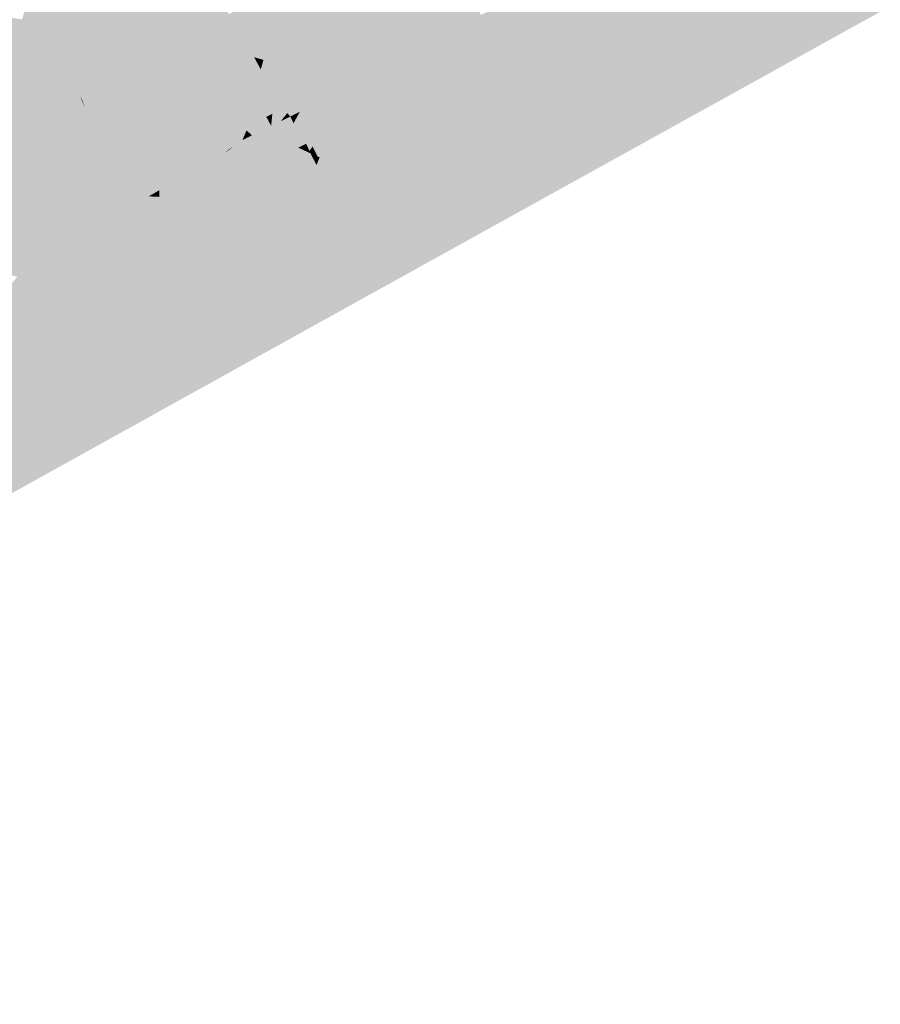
# Model space of a CAD drawing. Header units: metres. Extents: x 164696 to 183842, y 382615 to 387356.
# Tile 909 of 1056: x 182761.3 to 182764.29, y 386665.27 to 386668.69. Entities that reach past the tile are written whole.
import ezdxf

# ---------------------------------------------------------------- set-up
doc = ezdxf.new("R2010")
doc.units = ezdxf.units.M
doc.layers.add('C3D-SURFACE_TINSURFACE', color=7, linetype='Continuous')

msp = doc.modelspace()

# ---------------------------------------------------------------- linework, layer by layer
at = {"layer": 'C3D-SURFACE_TINSURFACE', "color": 1, "linetype": 'Continuous', "lineweight": -3, "true_color": 0xe60000}
for points in [[(182761.8534, 386668.9427), (182761.4771, 386669.0749), (182761.3719, 386668.6103)], [(182761.4771, 386669.0749), (182761.4382, 386669.0099), (182761.3719, 386668.6103)], [(182761.4048, 386669.0263), (182761.3066, 386668.6942), (182761.3392, 386668.6535)], [(182761.4109, 386669.0317), (182761.3392, 386668.6535), (182761.4234, 386668.9807)], [(182761.4048, 386669.0263), (182761.3392, 386668.6535), (182761.4109, 386669.0317)], [(182762.0415, 386668.6862), (182762.7442, 386669.0265), (182762.0258, 386668.7128)], [(182762.0415, 386668.6862), (182762.0966, 386668.7023), (182762.7442, 386669.0265)], [(182762.1136, 386668.6625), (182762.7442, 386669.0265), (182762.0966, 386668.7023)], [(182762.1136, 386668.6625), (182762.5816, 386668.5584), (182762.7442, 386669.0265)], [(182762.5816, 386668.5584), (182762.6069, 386668.5708), (182762.7442, 386669.0265)], [(182762.6069, 386668.5708), (182762.6322, 386668.5833), (182762.7442, 386669.0265)], [(182762.6322, 386668.5833), (182762.6575, 386668.5957), (182762.7442, 386669.0265)], [(182762.6575, 386668.5957), (182762.6828, 386668.6081), (182762.7442, 386669.0265)], [(182762.6828, 386668.6081), (182762.7983, 386668.9509), (182762.7442, 386669.0265)], [(182761.4234, 386668.9807), (182761.3392, 386668.6535), (182761.3719, 386668.6103)], [(182761.4234, 386668.9807), (182761.3719, 386668.6103), (182761.4382, 386669.0099)], [(182762.6828, 386668.6081), (182762.7081, 386668.6206), (182762.7983, 386668.9509)], [(182762.7081, 386668.6206), (182762.7334, 386668.633), (182762.7983, 386668.9509)], [(182762.7334, 386668.633), (182762.7587, 386668.6454), (182762.7983, 386668.9509)], [(182762.7587, 386668.6454), (182762.784, 386668.6579), (182762.7983, 386668.9509)], [(182762.784, 386668.6579), (182762.8563, 386668.8896), (182762.7983, 386668.9509)], [(182761.8534, 386668.9427), (182761.3719, 386668.6103), (182761.8117, 386668.8829)], [(182761.8117, 386668.8829), (182761.3719, 386668.6103), (182761.8257, 386668.856)], [(182762.8093, 386668.6703), (182762.8563, 386668.8896), (182762.784, 386668.6579)], [(182762.8093, 386668.6703), (182762.8706, 386668.8671), (182762.8563, 386668.8896)], [(182761.8257, 386668.856), (182761.3719, 386668.6103), (182761.4046, 386668.567)], [(182761.8524, 386668.8629), (182761.4046, 386668.567), (182761.4577, 386668.5182)], [(182761.8257, 386668.856), (182761.4046, 386668.567), (182761.8524, 386668.8629)], [(182761.8524, 386668.8629), (182761.4577, 386668.5182), (182761.8591, 386668.8568)], [(182761.8591, 386668.8568), (182761.4577, 386668.5182), (182761.8737, 386668.8286)], [(182762.8093, 386668.6703), (182762.8347, 386668.6827), (182762.8706, 386668.8671)], [(182762.8347, 386668.6827), (182762.885, 386668.8446), (182762.8706, 386668.8671)], [(182762.8347, 386668.6827), (182762.9013, 386668.7097), (182762.885, 386668.8446)], [(182761.8737, 386668.8286), (182761.4577, 386668.5182), (182761.8883, 386668.8004)], [(182761.9434, 386668.7953), (182761.8883, 386668.8004), (182761.4577, 386668.5182)], [(182761.7193, 386668.6503), (182761.9434, 386668.7953), (182761.4577, 386668.5182)], [(182761.4721, 386668.4921), (182761.4866, 386668.466), (182761.9839, 386668.7838)], [(182761.7193, 386668.6503), (182761.4721, 386668.4921), (182761.9839, 386668.7838)], [(182761.4866, 386668.466), (182762.0049, 386668.7483), (182761.9839, 386668.7838)], [(182761.7193, 386668.6503), (182761.9839, 386668.7838), (182761.9694, 386668.8043)], [(182762.5631, 386667.7626), (182763.1416, 386668.8061), (182763.1177, 386668.7936)], [(182762.5631, 386667.7626), (182764.275, 386668.7302), (182763.1416, 386668.8061)], [(182762.9745, 386668.741), (182762.5631, 386667.7626), (182763.1177, 386668.7936)], [(182761.4866, 386668.466), (182761.501, 386668.4399), (182762.0049, 386668.7483)], [(182762.0258, 386668.7128), (182762.0049, 386668.7483), (182761.501, 386668.4399)], [(182762.9013, 386668.7097), (182762.5631, 386667.7626), (182762.9745, 386668.741)], [(182760.9375, 386668.6914), (182761.3719, 386668.6103), (182760.9647, 386668.7067)], [(182761.0112, 386668.7083), (182760.9647, 386668.7067), (182761.3719, 386668.6103)], [(182761.0112, 386668.7083), (182761.3392, 386668.6535), (182761.0344, 386668.7214)], [(182761.0112, 386668.7083), (182761.3719, 386668.6103), (182761.3392, 386668.6535)], [(182761.0491, 386668.7321), (182761.0344, 386668.7214), (182761.3392, 386668.6535)], [(182761.0491, 386668.7321), (182761.3392, 386668.6535), (182761.3066, 386668.6942)], [(182761.7707, 386668.5633), (182762.0258, 386668.7128), (182761.501, 386668.4399)], [(182762.0415, 386668.6862), (182762.0258, 386668.7128), (182761.7707, 386668.5633)], [(182762.5631, 386667.7626), (182764.2926, 386668.7207), (182764.275, 386668.7302)], [(182762.8347, 386668.6827), (182762.5631, 386667.7626), (182762.9013, 386668.7097)], [(182760.6751, 386668.3474), (182761.4046, 386668.567), (182760.8812, 386668.6729)], [(182760.8812, 386668.6729), (182761.4046, 386668.567), (182760.9104, 386668.6894)], [(182760.9375, 386668.6914), (182760.9104, 386668.6894), (182761.4046, 386668.567)], [(182760.9375, 386668.6914), (182761.4046, 386668.567), (182761.3719, 386668.6103)], [(182762.8093, 386668.6703), (182762.5631, 386667.7626), (182762.8347, 386668.6827)], [(182761.7193, 386668.6503), (182761.4577, 386668.5182), (182761.4721, 386668.4921)], [(182762.1136, 386668.6625), (182762.132, 386668.6314), (182762.5816, 386668.5584)], [(182762.7334, 386668.633), (182762.5112, 386667.8376), (182762.7587, 386668.6454)], [(182762.7587, 386668.6454), (182762.5112, 386667.8376), (182762.5631, 386667.7626)], [(182762.8093, 386668.6703), (182762.784, 386668.6579), (182762.5631, 386667.7626)], [(182762.7587, 386668.6454), (182762.5631, 386667.7626), (182762.784, 386668.6579)], [(182761.9781, 386668.5139), (182761.9716, 386668.208), (182762.0903, 386668.6054)], [(182762.0496, 386668.4175), (182762.0903, 386668.6054), (182761.9716, 386668.208)], [(182762.079, 386668.6236), (182761.9781, 386668.5139), (182762.0903, 386668.6054)], [(182762.102, 386668.5841), (182762.0903, 386668.6054), (182762.0496, 386668.4175)], [(182762.079, 386668.6236), (182762.5169, 386668.5114), (182762.1127, 386668.6288)], [(182762.079, 386668.6236), (182762.0903, 386668.6054), (182762.5169, 386668.5114)], [(182762.0903, 386668.6054), (182762.4414, 386668.466), (182762.5169, 386668.5114)], [(182762.102, 386668.5841), (182762.4414, 386668.466), (182762.0903, 386668.6054)], [(182762.132, 386668.6314), (182762.1127, 386668.6288), (182762.5169, 386668.5114)], [(182762.132, 386668.6314), (182762.5169, 386668.5114), (182762.5816, 386668.5584)], [(182762.4492, 386667.9383), (182762.6828, 386668.6081), (182762.6575, 386668.5957)], [(182762.4492, 386667.9383), (182762.471, 386667.899), (182762.6828, 386668.6081)], [(182762.471, 386667.899), (182762.5112, 386667.8376), (182762.6828, 386668.6081)], [(182762.7081, 386668.6206), (182762.5112, 386667.8376), (182762.7334, 386668.633)], [(182762.6828, 386668.6081), (182762.5112, 386667.8376), (182762.7081, 386668.6206)], [(182762.102, 386668.5841), (182762.1465, 386668.5531), (182762.4414, 386668.466)], [(182762.6069, 386668.5708), (182762.4198, 386667.9988), (182762.6322, 386668.5833)], [(182762.6322, 386668.5833), (182762.4198, 386667.9988), (182762.4381, 386667.9612)], [(182762.6069, 386668.5708), (182762.5169, 386668.5114), (182762.4198, 386667.9988)], [(182762.6322, 386668.5833), (182762.4381, 386667.9612), (182762.6575, 386668.5957)], [(182762.4381, 386667.9612), (182762.4492, 386667.9383), (182762.6575, 386668.5957)], [(182762.6069, 386668.5708), (182762.5816, 386668.5584), (182762.5169, 386668.5114)], [(182760.6751, 386668.3474), (182760.5936, 386667.9965), (182761.4046, 386668.567)], [(182760.6148, 386667.9604), (182761.4046, 386668.567), (182760.5936, 386667.9965)], [(182760.6148, 386667.9604), (182761.2899, 386667.7985), (182761.4046, 386668.567)], [(182761.2899, 386667.7985), (182761.3144, 386667.8135), (182761.4046, 386668.567)], [(182761.3389, 386667.8284), (182761.4046, 386668.567), (182761.3144, 386667.8135)], [(182761.3389, 386667.8284), (182761.501, 386668.4399), (182761.4046, 386668.567)], [(182761.4721, 386668.4921), (182761.4577, 386668.5182), (182761.4046, 386668.567)], [(182761.4721, 386668.4921), (182761.4046, 386668.567), (182761.4866, 386668.466)], [(182761.501, 386668.4399), (182761.4866, 386668.466), (182761.4046, 386668.567)], [(182761.7707, 386668.5633), (182761.501, 386668.4399), (182761.5083, 386668.4269)], [(182762.1465, 386668.5531), (182762.2132, 386668.5067), (182762.4414, 386668.466)], [(182761.9781, 386668.5139), (182761.8065, 386668.2238), (182761.9716, 386668.208)], [(182762.2058, 386668.4904), (182762.4414, 386668.466), (182762.2132, 386668.5067)], [(182762.372, 386668.1052), (182762.5169, 386668.5114), (182762.4414, 386668.466)], [(182762.372, 386668.1052), (182762.4015, 386668.0364), (182762.5169, 386668.5114)], [(182762.4015, 386668.0364), (182762.4198, 386667.9988), (182762.5169, 386668.5114)], [(182762.2058, 386668.4904), (182762.2461, 386668.4539), (182762.3659, 386668.4206)], [(182762.2058, 386668.4904), (182762.3659, 386668.4206), (182762.4414, 386668.466)], [(182762.3353, 386668.2163), (182762.3419, 386668.215), (182762.4414, 386668.466)], [(182762.3353, 386668.2163), (182762.4414, 386668.466), (182762.3659, 386668.4206)], [(182762.3412, 386668.1666), (182762.3515, 386668.1462), (182762.4414, 386668.466)], [(182762.3412, 386668.1666), (182762.4414, 386668.466), (182762.3419, 386668.215)], [(182762.3515, 386668.1462), (182762.372, 386668.1052), (182762.4414, 386668.466)], [(182761.4853, 386668.2316), (182761.501, 386668.4399), (182761.3389, 386667.8284)], [(182761.4853, 386668.2316), (182761.5259, 386668.3844), (182761.501, 386668.4399)], [(182761.5259, 386668.3844), (182761.5083, 386668.4269), (182761.501, 386668.4399)], [(182762.2598, 386668.4291), (182762.3659, 386668.4206), (182762.2461, 386668.4539)], [(182762.0496, 386668.4175), (182761.9716, 386668.208), (182761.9996, 386668.2242)], [(182762.0934, 386668.4184), (182762.041, 386668.2518), (182762.073, 386668.274)], [(182762.0934, 386668.4184), (182762.073, 386668.274), (182762.089, 386668.3355)], [(182762.1772, 386668.3653), (182762.1731, 386668.3234), (182762.2072, 386668.4036)], [(182762.1731, 386668.3234), (182762.2065, 386668.3399), (182762.2072, 386668.4036)], [(182762.1772, 386668.3653), (182762.2072, 386668.4036), (182762.1936, 386668.422)], [(182762.2453, 386668.4122), (182762.1936, 386668.422), (182762.2072, 386668.4036)], [(182762.2065, 386668.3399), (182762.2291, 386668.3681), (182762.2072, 386668.4036)], [(182762.2453, 386668.4122), (182762.2072, 386668.4036), (182762.3066, 386668.3893)], [(182762.2732, 386668.3728), (182762.2072, 386668.4036), (182762.2291, 386668.3681)], [(182762.3066, 386668.3893), (182762.2072, 386668.4036), (182762.2732, 386668.3728)], [(182762.2453, 386668.4122), (182762.3659, 386668.4206), (182762.2598, 386668.4291)], [(182762.2453, 386668.4122), (182762.3066, 386668.3893), (182762.3659, 386668.4206)], [(182762.2948, 386668.2616), (182762.3659, 386668.4206), (182762.3066, 386668.3893)], [(182762.3065, 386668.2365), (182762.3659, 386668.4206), (182762.2948, 386668.2616)], [(182762.3065, 386668.2365), (182762.3173, 386668.2522), (182762.3659, 386668.4206)], [(182762.3353, 386668.2163), (182762.3659, 386668.4206), (182762.3173, 386668.2522)], [(182762.1267, 386668.3607), (182762.1397, 386668.3069), (182762.1475, 386668.371)], [(182762.1475, 386668.371), (182762.1397, 386668.3069), (182762.1563, 386668.355)], [(182762.1563, 386668.355), (182762.1731, 386668.3234), (182762.1772, 386668.3653)], [(182762.2065, 386668.3399), (182762.2399, 386668.3563), (182762.2291, 386668.3681)], [(182762.2399, 386668.3563), (182762.2732, 386668.3728), (182762.2291, 386668.3681)], [(182762.2399, 386668.3563), (182762.251, 386668.3326), (182762.2732, 386668.3728)], [(182762.2729, 386668.2971), (182762.2732, 386668.3728), (182762.251, 386668.3326)], [(182762.2729, 386668.2971), (182762.3066, 386668.3893), (182762.2732, 386668.3728)], [(182762.2729, 386668.2971), (182762.2948, 386668.2616), (182762.3066, 386668.3893)], [(182762.089, 386668.3355), (182762.073, 386668.274), (182762.0876, 386668.3079)], [(182762.0876, 386668.3079), (182762.1064, 386668.2905), (182762.1267, 386668.3607)], [(182762.1267, 386668.3607), (182762.1064, 386668.2905), (182762.1397, 386668.3069)], [(182762.1563, 386668.355), (182762.1397, 386668.3069), (182762.1731, 386668.3234)], [(182762.2729, 386668.2971), (182762.2065, 386668.3399), (182762.1731, 386668.3234)], [(182762.2065, 386668.3399), (182762.251, 386668.3326), (182762.2399, 386668.3563)], [(182762.2729, 386668.2971), (182762.251, 386668.3326), (182762.2065, 386668.3399)], [(182762.0876, 386668.3079), (182762.073, 386668.274), (182762.1064, 386668.2905)], [(182762.2593, 386668.2437), (182762.1397, 386668.3069), (182762.1064, 386668.2905)], [(182762.1397, 386668.3069), (182762.2948, 386668.2616), (182762.1731, 386668.3234)], [(182762.2593, 386668.2437), (182762.2677, 386668.2478), (182762.1397, 386668.3069)], [(182762.2677, 386668.2478), (182762.2948, 386668.2616), (182762.1397, 386668.3069)], [(182762.2729, 386668.2971), (182762.1731, 386668.3234), (182762.2948, 386668.2616)], [(182761.4976, 386668.2391), (182761.4125, 386667.8734), (182761.5139, 386668.2839)], [(182761.5139, 386668.2839), (182761.4125, 386667.8734), (182761.437, 386667.8884)], [(182761.5139, 386668.2839), (182761.437, 386667.8884), (182761.518, 386668.2864)], [(182761.4978, 386668.1347), (182761.518, 386668.2864), (182761.437, 386667.8884)], [(182762.0277, 386668.2404), (182762.0464, 386668.2512), (182762.073, 386668.274)], [(182762.0277, 386668.2404), (182762.073, 386668.274), (182762.041, 386668.2518)], [(182762.0464, 386668.2512), (182762.1064, 386668.2905), (182762.073, 386668.274)], [(182762.1886, 386668.2192), (182762.1064, 386668.2905), (182762.0464, 386668.2512)], [(182762.1886, 386668.2192), (182762.2748, 386668.213), (182762.1064, 386668.2905)], [(182762.2593, 386668.2437), (182762.1064, 386668.2905), (182762.2748, 386668.213)], [(182762.2677, 386668.2478), (182762.3065, 386668.2365), (182762.2948, 386668.2616)], [(182761.4853, 386668.2316), (182761.3389, 386667.8284), (182761.3634, 386667.8434)], [(182761.4853, 386668.2316), (182761.3634, 386667.8434), (182761.4915, 386668.2353)], [(182761.4915, 386668.2353), (182761.3634, 386667.8434), (182761.388, 386667.8584)], [(182761.4915, 386668.2353), (182761.388, 386667.8584), (182761.4976, 386668.2391)], [(182761.4976, 386668.2391), (182761.388, 386667.8584), (182761.4125, 386667.8734)], [(182761.6086, 386668.0539), (182761.6576, 386668.2144), (182761.6495, 386668.227)], [(182761.6495, 386668.227), (182761.6576, 386668.2144), (182761.8968, 386668.1648)], [(182761.6495, 386668.227), (182761.8968, 386668.1648), (182761.7372, 386668.2115)], [(182762.1802, 386668.1879), (182762.0464, 386668.2512), (182762.0277, 386668.2404)], [(182762.1802, 386668.1879), (182762.3515, 386668.1462), (182762.0464, 386668.2512)], [(182762.1886, 386668.2192), (182762.0464, 386668.2512), (182762.3515, 386668.1462)], [(182761.6086, 386668.0539), (182761.5976, 386667.992), (182761.6576, 386668.2144)], [(182761.5976, 386667.992), (182761.635, 386668.0136), (182761.6576, 386668.2144)], [(182761.635, 386668.0136), (182761.6737, 386668.1891), (182761.6576, 386668.2144)], [(182761.8594, 386668.1432), (182761.6576, 386668.2144), (182761.6737, 386668.1891)], [(182761.8594, 386668.1432), (182761.8968, 386668.1648), (182761.6576, 386668.2144)], [(182761.7512, 386668.2196), (182761.7372, 386668.2115), (182761.8968, 386668.1648)], [(182761.8065, 386668.2238), (182761.7512, 386668.2196), (182761.9342, 386668.1864)], [(182761.7512, 386668.2196), (182761.8968, 386668.1648), (182761.9342, 386668.1864)], [(182761.8065, 386668.2238), (182761.9342, 386668.1864), (182761.9716, 386668.208)], [(182762.3832, 386668.074), (182761.9716, 386668.208), (182761.9342, 386668.1864)], [(182761.9996, 386668.2242), (182761.9716, 386668.208), (182762.3832, 386668.074)], [(182761.9996, 386668.2242), (182762.3832, 386668.074), (182762.1025, 386668.1907)], [(182762.1886, 386668.2192), (182762.3515, 386668.1462), (182762.3412, 386668.1666)], [(182761.635, 386668.0136), (182761.6899, 386668.1639), (182761.6737, 386668.1891)], [(182761.635, 386668.0136), (182761.6724, 386668.0352), (182761.6899, 386668.1639)], [(182761.7098, 386668.0568), (182761.6899, 386668.1639), (182761.6724, 386668.0352)], [(182761.8594, 386668.1432), (182761.6737, 386668.1891), (182761.6899, 386668.1639)], [(182761.7098, 386668.0568), (182761.743, 386668.1229), (182761.6899, 386668.1639)], [(182761.8594, 386668.1432), (182761.6899, 386668.1639), (182761.743, 386668.1229)], [(182761.8594, 386668.1432), (182761.7841, 386668.0766), (182761.8968, 386668.1648)], [(182761.8968, 386668.1648), (182761.7841, 386668.0766), (182762.4198, 386667.9988)], [(182761.9342, 386668.1864), (182761.8968, 386668.1648), (182762.4015, 386668.0364)], [(182761.8968, 386668.1648), (182762.4198, 386667.9988), (182762.4015, 386668.0364)], [(182762.3832, 386668.074), (182761.9342, 386668.1864), (182762.4015, 386668.0364)], [(182762.1905, 386668.1674), (182762.1025, 386668.1907), (182762.3832, 386668.074)], [(182762.1905, 386668.1674), (182762.3515, 386668.1462), (182762.1802, 386668.1879)], [(182762.1905, 386668.1674), (182762.372, 386668.1052), (182762.3515, 386668.1462)], [(182762.1905, 386668.1674), (182762.3832, 386668.074), (182762.372, 386668.1052)], [(182761.4978, 386668.1347), (182761.437, 386667.8884), (182761.4615, 386667.9034)], [(182761.4978, 386668.1347), (182761.4615, 386667.9034), (182761.5112, 386668.1155)], [(182761.5112, 386668.1155), (182761.4861, 386667.9184), (182761.5235, 386668.123)], [(182761.5235, 386668.123), (182761.4861, 386667.9184), (182761.5115, 386668.0111)], [(182761.7098, 386668.0568), (182761.7472, 386668.0784), (182761.743, 386668.1229)], [(182761.822, 386668.1216), (182761.8594, 386668.1432), (182761.743, 386668.1229)], [(182761.7472, 386668.0784), (182761.7846, 386668.1), (182761.743, 386668.1229)], [(182761.7846, 386668.1), (182761.822, 386668.1216), (182761.743, 386668.1229)], [(182761.822, 386668.1216), (182761.7841, 386668.0766), (182761.8594, 386668.1432)], [(182761.5112, 386668.1155), (182761.4615, 386667.9034), (182761.4861, 386667.9184)], [(182761.7472, 386668.0784), (182761.7841, 386668.0766), (182761.7846, 386668.1)], [(182761.7846, 386668.1), (182761.7841, 386668.0766), (182761.822, 386668.1216)], [(182762.372, 386668.1052), (182762.3832, 386668.074), (182762.4015, 386668.0364)], [(182761.5596, 386667.9634), (182761.7841, 386668.0766), (182761.635, 386668.0136)], [(182761.5596, 386667.9634), (182762.5422, 386667.7896), (182761.7841, 386668.0766)], [(182761.5666, 386668.0449), (182761.5976, 386667.992), (182761.5951, 386668.0663)], [(182761.5951, 386668.0663), (182761.5976, 386667.992), (182761.6086, 386668.0539)], [(182761.635, 386668.0136), (182761.7841, 386668.0766), (182761.6724, 386668.0352)], [(182761.7098, 386668.0568), (182761.6724, 386668.0352), (182761.7841, 386668.0766)], [(182761.7098, 386668.0568), (182761.7841, 386668.0766), (182761.7472, 386668.0784)], [(182761.7841, 386668.0766), (182762.5422, 386667.7896), (182762.4928, 386667.8596)], [(182761.7841, 386668.0766), (182762.4928, 386667.8596), (182762.471, 386667.899)], [(182761.7841, 386668.0766), (182762.471, 386667.899), (182762.4492, 386667.9383)], [(182761.7841, 386668.0766), (182762.4492, 386667.9383), (182762.4381, 386667.9612)], [(182761.7841, 386668.0766), (182762.4381, 386667.9612), (182762.4198, 386667.9988)], [(182761.5115, 386668.0111), (182761.5106, 386667.9334), (182761.5299, 386668.0224)], [(182761.5299, 386668.0224), (182761.5106, 386667.9334), (182761.5351, 386667.9484)], [(182761.5299, 386668.0224), (182761.5351, 386667.9484), (182761.5482, 386668.0336)], [(182761.5482, 386668.0336), (182761.5351, 386667.9484), (182761.5596, 386667.9634)], [(182761.5482, 386668.0336), (182761.5596, 386667.9634), (182761.5666, 386668.0449)], [(182761.5666, 386668.0449), (182761.5596, 386667.9634), (182761.5976, 386667.992)], [(182761.5115, 386668.0111), (182761.4861, 386667.9184), (182761.5106, 386667.9334)], [(182761.5596, 386667.9634), (182761.635, 386668.0136), (182761.5976, 386667.992)], [(182761.5351, 386667.9484), (182762.5631, 386667.7626), (182761.5596, 386667.9634)], [(182761.5596, 386667.9634), (182762.5631, 386667.7626), (182762.5422, 386667.7896)], [(182761.4861, 386667.9184), (182761.135, 386667.0677), (182761.5106, 386667.9334)], [(182761.5106, 386667.9334), (182761.135, 386667.0677), (182762.5631, 386667.7626)], [(182761.4615, 386667.9034), (182761.135, 386667.0677), (182761.4861, 386667.9184)], [(182761.5106, 386667.9334), (182762.5631, 386667.7626), (182761.5351, 386667.9484)], [(182761.4615, 386667.9034), (182761.437, 386667.8884), (182761.135, 386667.0677)], [(182761.4125, 386667.8734), (182761.135, 386667.0677), (182761.437, 386667.8884)], [(182762.471, 386667.899), (182762.4928, 386667.8596), (182762.5112, 386667.8376)], [(182761.388, 386667.8584), (182761.135, 386667.0677), (182761.4125, 386667.8734)], [(182761.3634, 386667.8434), (182761.135, 386667.0677), (182761.388, 386667.8584)], [(182762.4928, 386667.8596), (182762.5422, 386667.7896), (182762.5112, 386667.8376)], [(182761.2449, 386667.7477), (182761.135, 386667.0677), (182761.3634, 386667.8434)], [(182761.2449, 386667.7477), (182761.3634, 386667.8434), (182761.3389, 386667.8284)], [(182761.2449, 386667.7477), (182761.3389, 386667.8284), (182761.3144, 386667.8135)], [(182762.5422, 386667.7896), (182762.5631, 386667.7626), (182762.5112, 386667.8376)], [(182761.2449, 386667.7477), (182761.3144, 386667.8135), (182761.2899, 386667.7985)], [(182758.0671, 386665.2673), (182762.5631, 386667.7626), (182759.6333, 386666.2047)], [(182761.135, 386667.0677), (182759.6333, 386666.2047), (182762.5631, 386667.7626)]]:
    msp.add_solid(points, dxfattribs=at)
at = {"layer": 'C3D-SURFACE_TINSURFACE', "color": 11, "linetype": 'Continuous', "lineweight": -3, "true_color": 0xff8585}
for points in [[(182761.9665, 386668.8084), (182761.7193, 386668.6503), (182761.9694, 386668.8043)], [(182761.9665, 386668.8084), (182761.9434, 386668.7953), (182761.7193, 386668.6503)], [(182761.5155, 386668.4138), (182762.0468, 386668.6774), (182762.0415, 386668.6862)], [(182761.5155, 386668.4138), (182762.0415, 386668.6862), (182761.7707, 386668.5633)], [(182761.5155, 386668.4138), (182761.5609, 386668.3276), (182762.0468, 386668.6774)], [(182762.0677, 386668.6419), (182762.0468, 386668.6774), (182761.5609, 386668.3276)], [(182762.0468, 386668.6774), (182762.0966, 386668.7023), (182762.0415, 386668.6862)], [(182762.0468, 386668.6774), (182762.1136, 386668.6625), (182762.0966, 386668.7023)], [(182762.0677, 386668.6419), (182762.1136, 386668.6625), (182762.0468, 386668.6774)], [(182761.6414, 386668.2396), (182762.0677, 386668.6419), (182761.5609, 386668.3276)], [(182761.6414, 386668.2396), (182762.079, 386668.6236), (182762.0677, 386668.6419)], [(182762.0677, 386668.6419), (182762.132, 386668.6314), (182762.1136, 386668.6625)], [(182762.0677, 386668.6419), (182762.079, 386668.6236), (182762.1127, 386668.6288)], [(182762.0677, 386668.6419), (182762.1127, 386668.6288), (182762.132, 386668.6314)], [(182761.6414, 386668.2396), (182761.9781, 386668.5139), (182762.079, 386668.6236)], [(182762.009, 386668.2296), (182762.1137, 386668.5628), (182762.102, 386668.5841)], [(182762.009, 386668.2296), (182762.102, 386668.5841), (182762.0496, 386668.4175)], [(182762.1137, 386668.5628), (182762.1465, 386668.5531), (182762.102, 386668.5841)], [(182761.5155, 386668.4138), (182761.7707, 386668.5633), (182761.5083, 386668.4269)], [(182762.009, 386668.2296), (182762.0934, 386668.4184), (182762.1137, 386668.5628)], [(182762.1371, 386668.5203), (182762.1137, 386668.5628), (182762.0934, 386668.4184)], [(182762.1371, 386668.5203), (182762.1465, 386668.5531), (182762.1137, 386668.5628)], [(182762.1371, 386668.5203), (182762.2132, 386668.5067), (182762.1465, 386668.5531)], [(182761.6414, 386668.2396), (182761.8065, 386668.2238), (182761.9781, 386668.5139)], [(182762.1371, 386668.5203), (182762.0934, 386668.4184), (182762.089, 386668.3355)], [(182762.1605, 386668.4777), (182762.1371, 386668.5203), (182762.089, 386668.3355)], [(182762.1605, 386668.4777), (182762.2058, 386668.4904), (182762.1371, 386668.5203)], [(182762.1371, 386668.5203), (182762.2058, 386668.4904), (182762.2132, 386668.5067)], [(182762.1605, 386668.4777), (182762.089, 386668.3355), (182762.0876, 386668.3079)], [(182762.1605, 386668.4777), (182762.0876, 386668.3079), (182762.1267, 386668.3607)], [(182762.1605, 386668.4777), (182762.1267, 386668.3607), (182762.1475, 386668.371)], [(182762.1839, 386668.4351), (182762.1605, 386668.4777), (182762.1475, 386668.371)], [(182762.1605, 386668.4777), (182762.2461, 386668.4539), (182762.2058, 386668.4904)], [(182762.1605, 386668.4777), (182762.1839, 386668.4351), (182762.2598, 386668.4291)], [(182762.1605, 386668.4777), (182762.2598, 386668.4291), (182762.2461, 386668.4539)], [(182762.1839, 386668.4351), (182762.1475, 386668.371), (182762.1563, 386668.355)], [(182762.1839, 386668.4351), (182762.1563, 386668.355), (182762.1772, 386668.3653)], [(182762.1839, 386668.4351), (182762.1772, 386668.3653), (182762.1936, 386668.422)], [(182762.1839, 386668.4351), (182762.1936, 386668.422), (182762.2453, 386668.4122)], [(182762.1839, 386668.4351), (182762.2453, 386668.4122), (182762.2598, 386668.4291)], [(182761.5155, 386668.4138), (182761.5083, 386668.4269), (182761.5259, 386668.3844)], [(182761.5155, 386668.4138), (182761.5259, 386668.3844), (182761.5341, 386668.3659)], [(182761.5155, 386668.4138), (182761.5341, 386668.3659), (182761.5609, 386668.3276)], [(182762.009, 386668.2296), (182762.0496, 386668.4175), (182761.9996, 386668.2242)], [(182762.009, 386668.2296), (182762.041, 386668.2518), (182762.0934, 386668.4184)], [(182761.5341, 386668.3659), (182761.5259, 386668.3844), (182761.4853, 386668.2316)], [(182761.5341, 386668.3659), (182761.4853, 386668.2316), (182761.4915, 386668.2353)], [(182761.5341, 386668.3659), (182761.4915, 386668.2353), (182761.4976, 386668.2391)], [(182761.5341, 386668.3659), (182761.4976, 386668.2391), (182761.5139, 386668.2839)], [(182761.5341, 386668.3659), (182761.518, 386668.2864), (182761.4978, 386668.1347)], [(182761.5609, 386668.3276), (182761.5341, 386668.3659), (182761.4978, 386668.1347)], [(182761.5341, 386668.3659), (182761.5139, 386668.2839), (182761.518, 386668.2864)], [(182761.5609, 386668.3276), (182761.4978, 386668.1347), (182761.5112, 386668.1155)], [(182761.5609, 386668.3276), (182761.5112, 386668.1155), (182761.5235, 386668.123)], [(182761.5877, 386668.2893), (182761.5609, 386668.3276), (182761.5235, 386668.123)], [(182761.5877, 386668.2893), (182761.6414, 386668.2396), (182761.5609, 386668.3276)], [(182761.5877, 386668.2893), (182761.5235, 386668.123), (182761.5115, 386668.0111)], [(182761.5877, 386668.2893), (182761.5115, 386668.0111), (182761.5299, 386668.0224)], [(182761.5877, 386668.2893), (182761.5299, 386668.0224), (182761.5482, 386668.0336)], [(182761.5877, 386668.2893), (182761.5482, 386668.0336), (182761.5666, 386668.0449)], [(182761.5877, 386668.2893), (182761.5666, 386668.0449), (182761.5951, 386668.0663)], [(182761.6414, 386668.2396), (182761.5877, 386668.2893), (182761.5951, 386668.0663)], [(182761.6414, 386668.2396), (182761.5951, 386668.0663), (182761.6086, 386668.0539)], [(182761.6414, 386668.2396), (182761.6086, 386668.0539), (182761.6495, 386668.227)], [(182761.6414, 386668.2396), (182761.6495, 386668.227), (182761.7372, 386668.2115)], [(182761.6414, 386668.2396), (182761.7372, 386668.2115), (182761.7512, 386668.2196)], [(182761.6414, 386668.2396), (182761.7512, 386668.2196), (182761.8065, 386668.2238)], [(182762.009, 386668.2296), (182761.9996, 386668.2242), (182762.1025, 386668.1907)], [(182762.009, 386668.2296), (182762.0277, 386668.2404), (182762.041, 386668.2518)], [(182762.009, 386668.2296), (182762.1802, 386668.1879), (182762.0277, 386668.2404)], [(182762.009, 386668.2296), (182762.1905, 386668.1674), (182762.1802, 386668.1879)], [(182762.009, 386668.2296), (182762.1025, 386668.1907), (182762.1905, 386668.1674)], [(182762.3103, 386668.2281), (182762.2677, 386668.2478), (182762.2593, 386668.2437)], [(182762.3309, 386668.1871), (182762.3103, 386668.2281), (182762.2593, 386668.2437)], [(182762.3309, 386668.1871), (182762.2593, 386668.2437), (182762.2748, 386668.213)], [(182762.3103, 386668.2281), (182762.3065, 386668.2365), (182762.2677, 386668.2478)], [(182762.3103, 386668.2281), (182762.3173, 386668.2522), (182762.3065, 386668.2365)], [(182762.3103, 386668.2281), (182762.3353, 386668.2163), (182762.3173, 386668.2522)], [(182762.3103, 386668.2281), (182762.3309, 386668.1871), (182762.3353, 386668.2163)], [(182762.3309, 386668.1871), (182762.2748, 386668.213), (182762.1886, 386668.2192)], [(182762.3309, 386668.1871), (182762.1886, 386668.2192), (182762.3412, 386668.1666)], [(182762.3309, 386668.1871), (182762.3419, 386668.215), (182762.3353, 386668.2163)], [(182762.3309, 386668.1871), (182762.3412, 386668.1666), (182762.3419, 386668.215)]]:
    msp.add_solid(points, dxfattribs=at)

doc.saveas('drawing.dxf')
